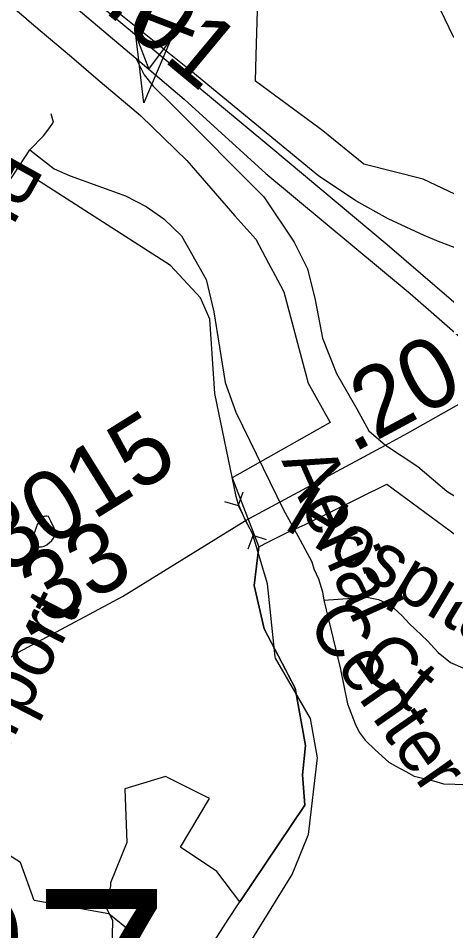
# Model space of a CAD drawing. Extents: x 2001466 to 31450019, y -30647475 to 847247.
# Drawn here: x 2053101 to 2054638, y 766460 to 769731 of the extents above; entities that cross this region are included whole.
import ezdxf

# ---------------------------------------------------------------- set-up
doc = ezdxf.new("R2010")
doc.units = 0
for name, color, linetype in [('Exist Boundary Political City Limit New', 7, 'Continuous'), ('Exist Hydrographic Creek Single Shore', 7, 'Continuous'), ('Exist Hydrographic Misc Water Feature', 7, 'Continuous'), ('Exist Road Non-System Type 51', 7, 'Continuous'), ('Exist Road Non-System Type 51 Label', 7, 'Continuous'), ('Exist Road Primary Interstate Divided Center Attributed', 7, 'Continuous'), ('Exist Road Primary Interstate Mileage Hundredths English Label', 7, 'Continuous'), ('Exist Road Primary Interstate Ramp 1 Lane Attributed', 7, 'Continuous'), ('Exist Road Primary Interstate Structure Ovrhead Sign Attributed CELL', 7, 'Continuous'), ('Exist Road Secondary Mileage Hundredths English Label', 7, 'Continuous'), ('Exist Road Secondary Structure Culvert CELL', 7, 'Continuous'), ('Exist Road Secondary Structure Standard Bridge Number Label', 7, 'Continuous'), ('Exist Road Secondary Type 51 Attributed', 7, 'Continuous'), ('Exist Road Secondary Type 51 Label', 7, 'Continuous'), ('Exist Road Secondary Type 51 Number Label', 7, 'Continuous'), ('Map Preparation Boundary City Limit Buffer Line', 7, 'Continuous')]:
    doc.layers.add(name, color=color, linetype=linetype)

msp = doc.modelspace()

# ---------------------------------------------------------------- linework, layer by layer
at = {"layer": 'Exist Boundary Political City Limit New'}
for points in [[(2054757.5, 769057.3), (2054553.5, 769154.4), (2054340.4, 769208.8), (2054193.5, 769327.8), (2054179.9, 769337.9), (2053952.4, 769506.2), (2053955.1, 769599.2), (2053966.9, 770000)], [(2053964.5, 767835.8), (2053999.4, 767853.6), (2054066.1, 767887.8), (2054130.1, 767916.4), (2054423.2, 768061.1), (2054695.4, 767859.7)], [(2053895.9, 766563.2), (2054128.9, 766910.3), (2054120.4, 767019), (2054132, 767124.3), (2054094.8, 767329.9), (2054069.8, 767377.7), (2054061, 767394.5), (2053983.5, 767542.7), (2053948, 767697.6), (2053964.5, 767835.8)], [(2053425.2, 765835.4), (2053715.5, 765830.8), (2053724.6, 765830.6), (2053749.9, 765829.9), (2053735.8, 766228.6), (2053796.4, 766410.8), (2053854.2, 766499.6), (2053895.9, 766563.2)]]:
    msp.add_lwpolyline(points, dxfattribs=at)
at = {"layer": 'Exist Hydrographic Creek Single Shore'}
for p, q in [((2054023.3, 767442.3), (2053995.4, 767703.4)), ((2054138.8, 766796.4), (2054141.1, 766802))]:
    msp.add_line(p, q, dxfattribs=at)
for points in [[(2053120, 769186.5), (2052771.1, 769493.3), (2052619.9, 769699.8), (2052228.1, 769901.4), (2052120, 770018.5), (2052010.9, 770207.7), (2051978.1, 770326.5), (2051985.1, 770933.3), (2052025.9, 771070.3)], [(2053995.4, 767703.4), (2053940.9, 767884.6), (2053916.6, 767930.5), (2053890, 767991.1), (2053882.6, 768016.6), (2053806, 768386.1), (2053789, 768652.2), (2053755.1, 768728.4), (2053647.1, 768845.4), (2053130.1, 769177.6), (2053120, 769186.5)], [(2053744, 766011.9), (2053644, 766069.7), (2053560.1, 766360.2), (2053526.1, 766377.2), (2053509.1, 766453.1), (2053426, 766520.4), (2053159, 766568.5), (2053109, 766704), (2052992.1, 766778.6), (2052925.1, 766885), (2052492, 767094), (2052230.2, 767391.3), (2052195.1, 767418.5), (2052171.3, 767444), (2052136.8, 767468.3), (2052088.1, 767500), (2051799.1, 767682.3), (2051707.1, 767782.7)], [(2054036.9, 767414.4), (2054023.9, 767436.7), (2054023.3, 767442.3)], [(2054141.1, 766802), (2054142.1, 766804.3), (2054175.1, 767079.3), (2054150, 767220.8), (2054036.9, 767414.4)], [(2053788, 766183.2), (2054084, 766661.1), (2054138.8, 766796.4)]]:
    msp.add_lwpolyline(points, dxfattribs=at)
at = {"layer": 'Exist Hydrographic Misc Water Feature'}
msp.add_lwpolyline([(2053166.4, 767908.6), (2053162.3, 767894.6), (2053156.4, 767878.5), (2053156.4, 767866.7), (2053156.4, 767860.6), (2053156.6, 767854.5), (2053156.4, 767848.5), (2053160.5, 767844.6), (2053166.6, 767838.4), (2053174.4, 767836.4), (2053184.5, 767836.5), (2053194.7, 767838.6), (2053204.3, 767842.8), (2053222.2, 767858.8), (2053228.3, 767866.8), (2053232.2, 767874.7), (2053234.3, 767882.5), (2053234.3, 767890.6), (2053230.4, 767902.6), (2053218.3, 767928.8), (2053212.1, 767940.6), (2053210.3, 767944.6), (2053204.1, 767946.7), (2053200.2, 767946.5), (2053194.1, 767944.6), (2053190.4, 767942.7), (2053182.2, 767934.6), (2053176.3, 767926.6), (2053168.3, 767914.4), (2053166.4, 767908.6)], dxfattribs=at)
at = {"layer": 'Exist Road Non-System Type 51'}
for p, q in [((2053107.1, 769204.7), (2053142.8, 769259.8)), ((2054052.5, 767969.2), (2054104.2, 767875.6))]:
    msp.add_line(p, q, dxfattribs=at)
for points in [[(2054576, 770019.7), (2054593.4, 769853.5), (2054614.6, 769762.7), (2054660.9, 769666.1), (2054745.9, 769569.6), (2054836.6, 769505.8), (2054946.6, 769471), (2055052.8, 769465.2), (2055186, 769484.6), (2055339.1, 769525.9)], [(2053142.8, 769259.8), (2053192.3, 769309.3), (2053214.3, 769339.6), (2053228.1, 769358.8), (2053219.8, 769389.1)], [(2053142.8, 769259.8), (2053230.3, 769191), (2053288, 769166.2), (2053486, 769094.7), (2053560.3, 769056.1), (2053623.5, 769012.1), (2053686.8, 768951.6), (2053722.5, 768888.3), (2053774.8, 768794.7), (2053802.3, 768679.1), (2053843.5, 768426), (2053882, 768318.7), (2054052.5, 767969.2)], [(2052920.1, 769086.4), (2052988.9, 769094.2), (2053024.7, 769103), (2053046.6, 769117.5), (2053063.1, 769138.7), (2053082.3, 769166.2), (2053107.1, 769204.7)], [(2054104.2, 767875.6), (2054153.7, 767782.1), (2054161.9, 767757.3), (2054178.4, 767721.5), (2054192.2, 767674.7), (2054197.7, 767644.5)], [(2054197.7, 767644.5), (2054351.7, 767655.5), (2054392.9, 767647.2), (2054417.7, 767636.2), (2054447.9, 767616.9), (2054478.2, 767589.4), (2054502.9, 767561.9), (2054568.9, 767498.6), (2054607.4, 767457.3), (2054651.4, 767421.6), (2054695.4, 767402.3), (2054747.7, 767388.5), (2054783.4, 767385.8), (2054824.7, 767377.5), (2054871.4, 767374.8), (2054962.1, 767361), (2055011.6, 767352.8), (2055058.4, 767325.3), (2055088.6, 767289.5), (2055099.6, 767256.5), (2055107.9, 767220.7), (2055099.6, 767149.1), (2055022.6, 766959.3)], [(2054197.7, 767644.5), (2054255.4, 767402.3), (2054282.4, 767273), (2054309.9, 767201.4), (2054323.6, 767171.2), (2054345.6, 767143.6), (2054381.4, 767107.9), (2054430.9, 767063.8), (2054455.6, 767050.1), (2054491.4, 767030.8), (2054521.6, 767014.3), (2054557.4, 767006), (2054590.9, 766997.8), (2054626.7, 766986.8), (2054709.2, 766984), (2054777.9, 766992.3), (2054841.2, 766995), (2054896.2, 766995), (2054951.1, 766986.8), (2054978.6, 766975.8), (2055022.6, 766959.3)]]:
    msp.add_lwpolyline(points, dxfattribs=at)
at = {"layer": 'Exist Road Primary Interstate Divided Center Attributed'}
for points in [[(2051280.5, 771463.7), (2051342.7, 771408.9), (2051859.4, 770974.5), (2052148.1, 770733.1), (2052822.2, 770176.2), (2053110.3, 769937.8), (2053522.9, 769588)], [(2054928.7, 768486.8), (2054655.2, 768721.1), (2054425, 768919.2), (2054006.7, 769268.3), (2053264.1, 769886.9)], [(2053522.9, 769588), (2053569.1, 769548.8), (2053696, 769441), (2053988.9, 769175.3), (2054507.1, 768744.5), (2054704.8, 768571.2), (2054848.3, 768441.7)]]:
    msp.add_lwpolyline(points, dxfattribs=at)
at = {"layer": 'Exist Road Primary Interstate Ramp 1 Lane Attributed'}
for points in [[(2055223.7, 768651.3), (2055144.9, 768709), (2055062.6, 768755.2), (2054979.8, 768793.8), (2054896.2, 768821.4), (2054827.5, 768846.9), (2054603, 768933.2), (2054556.8, 768953), (2054427.5, 769012.3), (2054312.5, 769076.7), (2054256.7, 769113.9), (2054178.8, 769164.7), (2053719.8, 769542.9), (2053403.7, 769796.9), (2053264.1, 769886.9)], [(2053522.9, 769588), (2053552.5, 769528.9), (2053585.8, 769487.6), (2053656.7, 769417.4), (2053982.5, 769091), (2054091.2, 768928.5), (2054139.2, 768832.6), (2054166.7, 768722.2), (2054192.7, 768584.1), (2054243.1, 768457.4), (2054315.3, 768330.7), (2054359.2, 768252.7), (2054418.3, 768200.6)], [(2054418.3, 768200.6), (2054533.9, 768124.5), (2054638.3, 768035.4), (2054751.1, 767965.9)]]:
    msp.add_lwpolyline(points, dxfattribs=at)
at = {"layer": 'Exist Road Primary Interstate Structure Ovrhead Sign Attributed CELL'}
msp.add_lwpolyline([(2053647.7, 769652.3), (2053551.7, 769428.1), (2053522.8, 769670.3), (2053569.1, 769548.8)], close=True, dxfattribs=at)
at = {"layer": 'Exist Road Secondary Structure Culvert CELL'}
for p, q in [((2053906.9, 768032.3), (2053889.6, 767984.6)), ((2053841, 767999.3), (2053889.6, 767984.6)), ((2053889.6, 767984.6), (2053943.6, 767876.4)), ((2053926.2, 767828.7), (2053943.6, 767876.4)), ((2053992.2, 767861.6), (2053943.6, 767876.4))]:
    msp.add_line(p, q, dxfattribs=at)
at = {"layer": 'Exist Road Secondary Type 51 Attributed'}
for points in [[(2054418.3, 768200.6), (2054497.2, 768243.2), (2054848.3, 768441.7)], [(2052182.9, 766659.3), (2052324.6, 766849.3), (2052540.2, 767075.6), (2052746.2, 767243.1), (2053101.9, 767458.1), (2053475.3, 767657.8), (2053916.6, 767930.5), (2054418.3, 768200.6)]]:
    msp.add_lwpolyline(points, dxfattribs=at)
at = {"layer": 'Map Preparation Boundary City Limit Buffer Line'}
for points in [[(2054757.5, 769057.3), (2054553.5, 769154.4), (2054340.4, 769208.8), (2054193.5, 769327.8), (2054179.9, 769337.9), (2053952.4, 769506.2), (2053955.1, 769599.2), (2053966.9, 770000)], [(2053022.4, 769820.8), (2053128.2, 769731.1), (2053131.1, 769728.8), (2053157.4, 769706.6), (2053291.9, 769592.8), (2053388.2, 769511.1), (2053531.1, 769389.8), (2053541.4, 769381.1), (2053705.6, 769221.6), (2053878.2, 769022.6), (2053953.6, 768939.8), (2053999.2, 768853.4), (2054031.1, 768793), (2054053.6, 768750.6), (2054122, 768494.8), (2054134.6, 768445.3), (2054139.9, 768425.1), (2054220.6, 768282.1), (2053868.5, 768084.1), (2053964.5, 767835.8)], [(2053964.5, 767835.8), (2053999.4, 767853.6), (2054066.1, 767887.8), (2054130.1, 767916.4), (2054423.2, 768061.1), (2054695.4, 767859.7)], [(2053895.9, 766563.2), (2054128.9, 766910.3), (2054120.4, 767019), (2054132, 767124.3), (2054094.8, 767329.9), (2054069.8, 767377.7), (2054061, 767394.5), (2053983.5, 767542.7), (2053948, 767697.6), (2053964.5, 767835.8)], [(2053964.5, 767835.8), (2053948, 767697.6), (2053983.5, 767542.7), (2054061, 767394.5), (2054069.8, 767377.7), (2054094.8, 767329.9), (2054132, 767124.3), (2054120.4, 767019), (2054128.9, 766910.3), (2053895.9, 766563.2)], [(2053895.9, 766563.2), (2053813.1, 766672.3), (2053683.8, 766759.7), (2053787.6, 766934.3), (2053629.8, 767012.3), (2053484.1, 766969), (2053490.4, 766776), (2053432.8, 766631.1), (2053432.8, 766620.8), (2053415, 766544.6), (2053438.9, 766497.4), (2053427.4, 765939.6), (2053425.2, 765835.4)], [(2053425.2, 765835.4), (2053715.5, 765830.8), (2053724.6, 765830.6), (2053749.9, 765829.9), (2053735.8, 766228.6), (2053796.4, 766410.8), (2053854.2, 766499.6), (2053895.9, 766563.2)]]:
    msp.add_lwpolyline(points, dxfattribs=at)

# ---------------------------------------------------------------- texts
at = {"layer": 'Exist Road Non-System Type 51 Label'}
for s, rotation, p in [('PKWY', 240.8694, (2053029.7, 769280.4)), ('Aerial', 293.9693, (2054044.7, 768145.1)), ('Hospitality', 329.0209, (2054048.7, 767904.2)), ('Center', 304.9757, (2054133.1, 767560.5)), ('Ct.', 321.4898, (2054306.2, 767401.7))]:
    msp.add_text(s, height=190, rotation=rotation, dxfattribs=at).set_placement(p)
at = {"layer": 'Exist Road Primary Interstate Mileage Hundredths English Label'}
msp.add_text('1.01', height=250, rotation=320.2561, dxfattribs=at).set_placement((2053259, 769879.9))
at = {"layer": 'Exist Road Secondary Mileage Hundredths English Label'}
for s, rotation, p in [('.20', 28.3217, (2054300.8, 768170.4)), ('.33', 29.2286, (2053120.8, 767504.8))]:
    msp.add_text(s, height=250, rotation=rotation, dxfattribs=at).set_placement(p)
at = {"layer": 'Exist Road Secondary Structure Standard Bridge Number Label'}
msp.add_text('37', height=656.17, dxfattribs=at).set_placement((2052667.5, 765952.7))
at = {"layer": 'Exist Road Secondary Type 51 Label'}
for s, rotation, p in [('Triple', 68.8122, (2053702.2, 769603)), ('Airport', 62.7312, (2052981, 766947.6))]:
    msp.add_text(s, height=190, rotation=rotation, dxfattribs=at).set_placement(p)
at = {"layer": 'Exist Road Secondary Type 51 Number Label'}
msp.add_text('3015', height=250, rotation=31.918, dxfattribs=at).set_placement((2053054.2, 767732.7))

doc.saveas('drawing.dxf')
